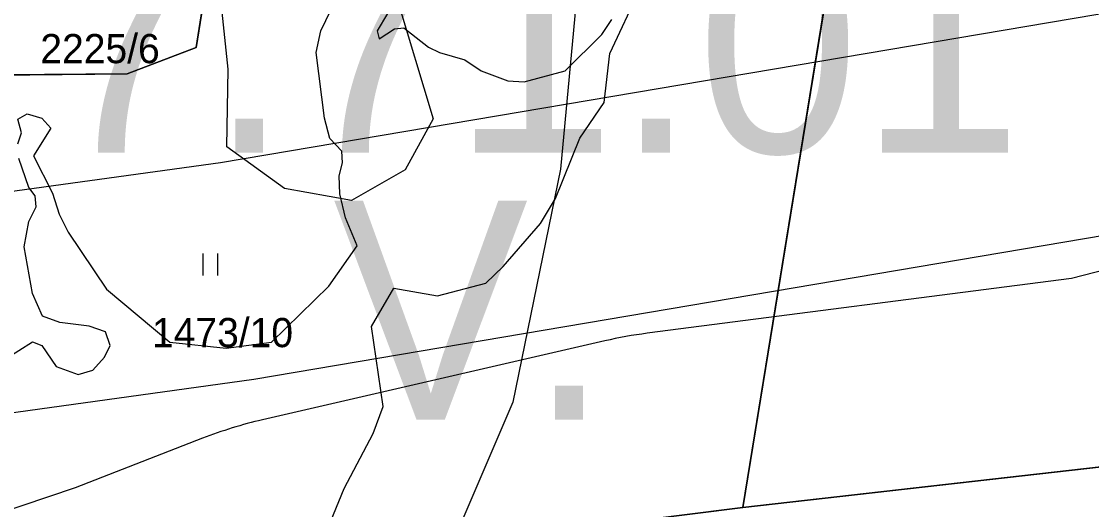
# Model space of a CAD drawing. Extents: x -706130 to -698555, y -971544 to -967260.
# Drawn here: x -705576.6 to -705503.3, y -969763.7 to -969730.2 of the extents above; entities that cross this region are included whole.
import ezdxf

# ---------------------------------------------------------------- set-up
doc = ezdxf.new("R2010")
doc.units = 0
for name, color, linetype in [('BPEJ kód', 7, 'Continuous'), ('Hluková izofona', 7, 'Continuous'), ('KN_Hranice_parcel', 7, 'Continuous'), ('KN_Parcelni cisla', 7, 'Continuous'), ('KN_Polygon parcely', 7, 'Continuous'), ('KN_POZEMKY_11_VODNI_PLOCHA', 7, 'Continuous'), ('KN_POZEMKY_14_OSTATNI PLOCHA', 7, 'Continuous'), ('KN_POZEMKY_7_TTP', 7, 'Continuous'), ('KN_VYUZITI_07_vodni plocha_tok prirozeny', 7, 'Continuous'), ('KN_VYUZITI_14_ostatni plocha_dráha', 7, 'Continuous'), ('KN_Značky kultur', 7, 'Continuous'), ('Koridor pro optimalizaci dráhy_N', 7, 'Continuous'), ('Koridor pro optimalizaci dráhy_N_ŠRAFY', 7, 'Continuous'), ('OP lesa 30 m', 7, 'Continuous'), ('Plochy doprava drážní S', 7, 'Continuous'), ('Plochy smíšené nezastavěného území všeobecné S', 7, 'Continuous'), ('Plochy vodní a vodnich toku_linie pozemni tok S', 7, 'Continuous'), ('Regulační bloky v krajině S', 7, 'Continuous'), ('Regulační bloky zastavěné S', 7, 'Continuous'), ('VPS dopravni infrastruktury_obrys N', 7, 'Continuous'), ('VPS dopravni infrastruktury_plochy N', 7, 'Continuous'), ('VÝŠKOPIS_vrstevnice hlavní', 7, 'Continuous'), ('Zábory hodnocené - koridory', 7, 'Continuous'), ('Záplavové území stanovene S', 7, 'Continuous'), ('Záplavového území_aktivní zóna S', 7, 'Continuous')]:
    doc.layers.add(name, color=color, linetype=linetype)

msp = doc.modelspace()

# ---------------------------------------------------------------- linework, layer by layer
at = {"layer": 'Hluková izofona'}
msp.add_lwpolyline([(-705448.383, -969720.683), (-705461.942, -969722.823), (-705562.997, -969739.923), (-705585.395, -969743.019), (-705600.002, -969743.822), (-705620.621, -969743.486), (-705627.151, -969743.154)], dxfattribs=at)
at = {"layer": 'KN_Hranice_parcel'}
msp.add_line((-705519.65, -969717.15), (-705527.21, -969763.54), dxfattribs=at)
for points in [[(-705588.07, -969733.69), (-705580.77, -969733.93), (-705569.38, -969733.84), (-705564.66, -969732.03), (-705563.1, -969722.17), (-705564.74, -969720.77)], [(-705527.21, -969763.54), (-705497.99, -969760.24), (-705470.68, -969759.26), (-705448.9, -969756.9), (-705423.13, -969752.53), (-705406.31, -969751.74)], [(-705527.21, -969763.54), (-705544.83, -969765.75), (-705560.59, -969764.78), (-705604.11, -969772.09), (-705636.75, -969772.79), (-705671.35, -969761.75)]]:
    msp.add_lwpolyline(points, dxfattribs=at)
at = {"layer": 'KN_Polygon parcely'}
for points in [[(-705604.11, -969772.09), (-705560.59, -969764.78), (-705544.83, -969765.75), (-705527.21, -969763.54), (-705519.65, -969717.15), (-705528.78, -969701.44), (-705538.03, -969700.46), (-705548.98, -969709.24), (-705559.99, -969717.84), (-705564.74, -969720.77), (-705563.1, -969722.17), (-705564.66, -969732.03), (-705569.38, -969733.84), (-705580.77, -969733.93)], [(-705252.67, -969790.41), (-705285.82, -969774.02), (-705304.56, -969766.21), (-705319.08, -969752.36), (-705323.27, -969752.3), (-705330.17, -969752.04), (-705338.62, -969756.87), (-705347.6, -969754.93), (-705358.81, -969750.73), (-705370.87, -969749.76), (-705391.08, -969750.57), (-705406.31, -969751.74), (-705423.13, -969752.53), (-705448.9, -969756.9), (-705470.68, -969759.26), (-705497.99, -969760.24), (-705527.21, -969763.54), (-705544.83, -969765.75), (-705560.59, -969764.78), (-705604.11, -969772.09)]]:
    msp.add_lwpolyline(points, dxfattribs=at)
for points in [[(-705423.13, -969752.53), (-705406.31, -969751.74), (-705431.9, -969745.54), (-705471.48, -969724.71), (-705519.65, -969717.15), (-705527.21, -969763.54), (-705497.99, -969760.24), (-705470.68, -969759.26), (-705448.9, -969756.9)], [(-705563.1, -969722.17), (-705564.74, -969720.77), (-705566.69, -969721.98), (-705565.31, -969723.11), (-705567.22, -969728.98), (-705580.44, -969729.16), (-705588.07, -969733.69), (-705580.77, -969733.93), (-705569.38, -969733.84), (-705564.66, -969732.03)]]:
    msp.add_lwpolyline(points, close=True, dxfattribs=at)
at = {"layer": 'KN_POZEMKY_11_VODNI_PLOCHA'}
for p, q in [((-705563.1, -969722.17), (-705564.66, -969732.03)), ((-705564.66, -969732.03), (-705569.38, -969733.84)), ((-705569.38, -969733.84), (-705580.77, -969733.93))]:
    msp.add_line(p, q, dxfattribs=at)
at = {"layer": 'KN_POZEMKY_14_OSTATNI PLOCHA'}
for p, q in [((-705527.21, -969763.54), (-705497.99, -969760.24)), ((-705544.83, -969765.75), (-705527.21, -969763.54))]:
    msp.add_line(p, q, dxfattribs=at)
at = {"layer": 'KN_POZEMKY_7_TTP'}
for p, q in [((-705527.21, -969763.54), (-705519.65, -969717.15)), ((-705519.65, -969717.15), (-705527.21, -969763.54)), ((-705564.66, -969732.03), (-705563.1, -969722.17)), ((-705569.38, -969733.84), (-705564.66, -969732.03)), ((-705580.77, -969733.93), (-705569.38, -969733.84)), ((-705497.99, -969760.24), (-705527.21, -969763.54)), ((-705527.21, -969763.54), (-705544.83, -969765.75))]:
    msp.add_line(p, q, dxfattribs=at)
at = {"layer": 'KN_VYUZITI_07_vodni plocha_tok prirozeny'}
for p, q in [((-705563.1, -969722.17), (-705564.66, -969732.03)), ((-705564.66, -969732.03), (-705569.38, -969733.84)), ((-705569.38, -969733.84), (-705580.77, -969733.93))]:
    msp.add_line(p, q, dxfattribs=at)
at = {"layer": 'KN_VYUZITI_14_ostatni plocha_dráha'}
for p, q in [((-705527.21, -969763.54), (-705497.99, -969760.24)), ((-705544.83, -969765.75), (-705527.21, -969763.54))]:
    msp.add_line(p, q, dxfattribs=at)
at = {"layer": 'KN_Značky kultur'}
for p, q in [((-705564.191, -969747.64), (-705564.191, -969746.14)), ((-705563.19, -969747.64), (-705563.19, -969746.14))]:
    msp.add_line(p, q, dxfattribs=at)
at = {"layer": 'Koridor pro optimalizaci dráhy_N'}
msp.add_lwpolyline([(-705583.954, -969757.962), (-705560.718, -969754.751), (-705459.684, -969737.654), (-705442.718, -969734.974), (-705429.305, -969732.855), (-705426.888, -969732.574), (-705416.616, -969732.057), (-705398.296, -969731.516), (-705396.911, -969731.443), (-705383.736, -969731.84), (-705383.425, -969731.851), (-705367.629, -969732.491), (-705365.205, -969732.688), (-705348.766, -969734.697), (-705346.765, -969735.01), (-705331.548, -969737.923), (-705329.262, -969738.454), (-705315.481, -969742.229), (-705315.028, -969742.357), (-705293.706, -969748.559), (-705290.633, -969749.637), (-705265.301, -969760.099), (-705263.175, -969761.076), (-705232.387, -969776.703)], dxfattribs=at)
at = {"layer": 'Koridor pro optimalizaci dráhy_N_ŠRAFY'}
msp.add_lwpolyline([(-705583.954, -969757.962), (-705560.718, -969754.751), (-705459.684, -969737.654), (-705442.718, -969734.974), (-705429.305, -969732.855), (-705426.888, -969732.574), (-705416.616, -969732.057), (-705398.296, -969731.516), (-705396.911, -969731.443), (-705383.736, -969731.84), (-705383.425, -969731.851), (-705367.629, -969732.491), (-705365.205, -969732.688), (-705348.766, -969734.697), (-705346.765, -969735.01), (-705331.548, -969737.923), (-705329.262, -969738.454), (-705315.481, -969742.229), (-705315.028, -969742.357), (-705293.706, -969748.559), (-705290.633, -969749.637), (-705265.301, -969760.099), (-705263.175, -969761.076), (-705232.387, -969776.703)], dxfattribs=at)
at = {"layer": 'OP lesa 30 m'}
msp.add_line((-705536.661, -969752.127), (-705560.121, -969757.537), dxfattribs=at)
for points in [[(-705493.58, -969744.998), (-705504.687, -969747.854), (-705533.761, -969751.607)], [(-705564.227, -969758.8), (-705572.961, -969762.187), (-705580.366, -969764.683), (-705594.494, -969768.611), (-705598.218, -969768.979), (-705642.987, -969753.174)]]:
    msp.add_lwpolyline(points, dxfattribs=at)
for centre, start, end in [((-705529.92, -969781.36), 97.35532, 102.9857), ((-705553.38, -969786.77), 102.9857, 111.19731)]:
    msp.add_arc(centre, 30, start, end, dxfattribs=at)
at = {"layer": 'Plochy doprava drážní S'}
for points in [[(-705406.31, -969751.74), (-705423.13, -969752.53), (-705448.9, -969756.9), (-705470.68, -969759.26), (-705497.99, -969760.24), (-705527.21, -969763.54)], [(-705527.21, -969763.54), (-705544.83, -969765.75), (-705560.59, -969764.78), (-705604.11, -969772.09), (-705636.75, -969772.79)]]:
    msp.add_lwpolyline(points, dxfattribs=at)
at = {"layer": 'Plochy smíšené nezastavěného území všeobecné S'}
for points in [[(-705527.21, -969763.54), (-705497.99, -969760.24), (-705470.68, -969759.26), (-705448.9, -969756.9), (-705423.13, -969752.53), (-705406.31, -969751.74)], [(-705636.75, -969772.79), (-705604.11, -969772.09), (-705560.59, -969764.78), (-705544.83, -969765.75), (-705527.21, -969763.54)]]:
    msp.add_lwpolyline(points, dxfattribs=at)
at = {"layer": 'Plochy vodní a vodnich toku_linie pozemni tok S'}
msp.add_lwpolyline([(-705530.59, -969698.31), (-705528.296, -969719.063), (-705529.399, -969723.201), (-705532.707, -969725.684), (-705536.567, -969725.96), (-705539.599, -969724.58), (-705542.172, -969720.534), (-705544.745, -969717.683), (-705548.605, -969717.04), (-705551.729, -969718.695), (-705553.199, -969722.741), (-705550.902, -969728.626), (-705548.421, -969736.903), (-705550.351, -969740.397), (-705554.026, -969742.512), (-705558.621, -969741.684), (-705562.572, -969738.834), (-705562.48, -969733.5), (-705563.216, -969726.327), (-705565.31, -969723.11)], dxfattribs=at)
at = {"layer": 'Regulační bloky v krajině S'}
for points in [[(-705527.21, -969763.54), (-705497.99, -969760.24), (-705470.68, -969759.26), (-705448.9, -969756.9), (-705423.13, -969752.53), (-705406.31, -969751.74)], [(-705636.75, -969772.79), (-705604.11, -969772.09), (-705560.59, -969764.78), (-705544.83, -969765.75), (-705527.21, -969763.54)]]:
    msp.add_lwpolyline(points, dxfattribs=at)
at = {"layer": 'Regulační bloky zastavěné S'}
for points in [[(-705406.31, -969751.74), (-705423.13, -969752.53), (-705448.9, -969756.9), (-705470.68, -969759.26), (-705497.99, -969760.24), (-705527.21, -969763.54)], [(-705527.21, -969763.54), (-705544.83, -969765.75), (-705560.59, -969764.78), (-705604.11, -969772.09), (-705636.75, -969772.79)]]:
    msp.add_lwpolyline(points, dxfattribs=at)
at = {"layer": 'VPS dopravni infrastruktury_obrys N'}
msp.add_lwpolyline([(-705583.954, -969757.962), (-705560.718, -969754.751), (-705459.684, -969737.654), (-705442.718, -969734.974), (-705429.305, -969732.855), (-705426.888, -969732.574), (-705416.616, -969732.057), (-705398.296, -969731.516), (-705396.911, -969731.443), (-705383.736, -969731.84), (-705383.425, -969731.851), (-705367.629, -969732.491), (-705365.205, -969732.688), (-705348.766, -969734.697), (-705346.765, -969735.01), (-705331.548, -969737.923), (-705329.262, -969738.454), (-705315.481, -969742.229), (-705315.028, -969742.357), (-705293.706, -969748.559), (-705290.633, -969749.637), (-705265.301, -969760.099), (-705263.175, -969761.076), (-705232.387, -969776.703)], dxfattribs=at)
at = {"layer": 'VPS dopravni infrastruktury_plochy N'}
msp.add_lwpolyline([(-705583.954, -969757.962), (-705560.718, -969754.751), (-705459.684, -969737.654), (-705442.718, -969734.974), (-705429.305, -969732.855), (-705426.888, -969732.574), (-705416.616, -969732.057), (-705398.296, -969731.516), (-705396.911, -969731.443), (-705383.736, -969731.84), (-705383.425, -969731.851), (-705367.629, -969732.491), (-705365.205, -969732.688), (-705348.766, -969734.697), (-705346.765, -969735.01), (-705331.548, -969737.923), (-705329.262, -969738.454), (-705315.481, -969742.229), (-705315.028, -969742.357), (-705293.706, -969748.559), (-705290.633, -969749.637), (-705265.301, -969760.099), (-705263.175, -969761.076), (-705232.387, -969776.703)], dxfattribs=at)
at = {"layer": 'VÝŠKOPIS_vrstevnice hlavní'}
msp.add_lwpolyline([(-705479.022, -969691.613), (-705505.164, -969696.842), (-705523.996, -969700.98), (-705531.129, -969705.26), (-705535.409, -969711.537), (-705537.549, -969717.386), (-705539.69, -969740.357), (-705542.971, -969756.336), (-705548.107, -969768.32), (-705553.386, -969775.596)], dxfattribs=at)
at = {"layer": 'Zábory hodnocené - koridory'}
msp.add_lwpolyline([(-705583.954, -969757.962), (-705560.718, -969754.751), (-705459.684, -969737.654), (-705442.718, -969734.974), (-705429.305, -969732.855), (-705426.888, -969732.574), (-705416.616, -969732.057), (-705398.296, -969731.516), (-705396.911, -969731.443), (-705383.736, -969731.84), (-705383.425, -969731.851), (-705367.629, -969732.491), (-705365.205, -969732.688), (-705348.766, -969734.697), (-705346.765, -969735.01), (-705331.548, -969737.923), (-705329.262, -969738.454), (-705315.481, -969742.229), (-705315.028, -969742.357), (-705293.706, -969748.559), (-705290.633, -969749.637), (-705265.301, -969760.099), (-705263.175, -969761.076), (-705232.387, -969776.703)], dxfattribs=at)
at = {"layer": 'Záplavové území stanovene S'}
msp.add_lwpolyline([(-705555.829, -969765.421), (-705554.516, -969762.234), (-705552.524, -969758.476), (-705551.84, -969756.625), (-705552.638, -969751.138), (-705551.125, -969748.524), (-705548.125, -969749.041), (-705544.817, -969748.183), (-705543.625, -969747.031), (-705541.064, -969744.095), (-705540.044, -969742.375), (-705538.375, -969738.227), (-705536.698, -969735.802), (-705536.318, -969732.432), (-705534.235, -969727.985)], dxfattribs=at)
at = {"layer": 'Záplavového území_aktivní zóna S'}
for points in [[(-705576.875, -969738.625), (-705576.625, -969737.875), (-705576.875, -969736.938), (-705576.25, -969736.562), (-705575.25, -969736.875), (-705574.625, -969737.562), (-705575.812, -969739.438), (-705574.5, -969742), (-705574.062, -969743.438), (-705573.438, -969744.688), (-705570.815, -969748.592), (-705566.457, -969752.223), (-705562.619, -969752.638), (-705559.507, -969752.223), (-705555.564, -969748.385), (-705553.625, -969745.625), (-705554.438, -969743.688), (-705554.812, -969742.062), (-705554.875, -969740.812), (-705554.625, -969739.938), (-705554.688, -969739.125), (-705555.5, -969738.25), (-705555.875, -969736.875), (-705556.438, -969732.375), (-705556.125, -969730.875), (-705555.125, -969728.812)], [(-705551.562, -969729.688), (-705552.25, -969730.875), (-705552.125, -969731.438), (-705551.062, -969730.75), (-705550.438, -969730.688), (-705548.75, -969732), (-705548, -969732.375), (-705546.25, -969732.875), (-705545.125, -969733.625), (-705543.312, -969734.312), (-705542.188, -969734.375), (-705539.375, -969733.625), (-705536.875, -969731.125), (-705536.191, -969730.1)], [(-705577.75, -969753.375), (-705575.875, -969752.188), (-705575.25, -969752.438), (-705574.25, -969753.875), (-705572.75, -969754.438), (-705571.75, -969754.125), (-705570.938, -969753.25), (-705570.562, -969752.438), (-705570.875, -969751.5), (-705572, -969751.125), (-705574, -969750.875), (-705575.188, -969750.438), (-705575.875, -969748.875), (-705576.438, -969745.688), (-705576.125, -969743.938), (-705575.625, -969742.938), (-705575.688, -969742.188), (-705576.125, -969741.625), (-705576.812, -969739.625)]]:
    msp.add_lwpolyline(points, dxfattribs=at)

# ---------------------------------------------------------------- texts
at = {"layer": 'BPEJ kód'}
for s, p in [('7.71.01', (-705574.973, -969739.241)), ('V.', (-705555.285, -969757.528))]:
    msp.add_text(s, height=15, dxfattribs=at).set_placement(p)
at = {"layer": 'KN_Parcelni cisla'}
for s, p in [('2225/6', (-705575.34, -969733.1)), ('1473/10', (-705567.69, -969752.559))]:
    msp.add_text(s, height=2, dxfattribs=at).set_placement(p)

doc.saveas('drawing.dxf')
